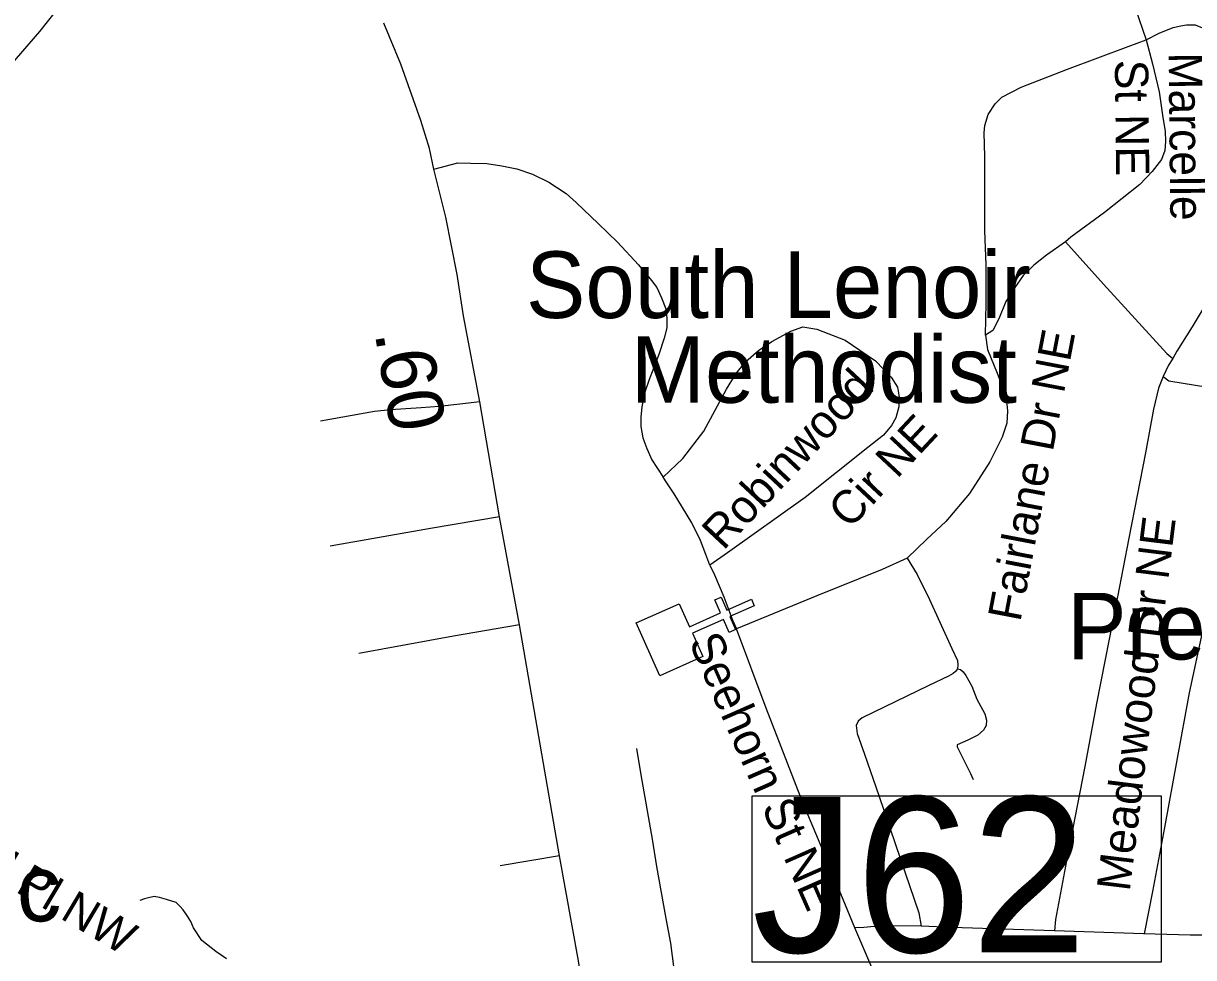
# Model space of a CAD drawing. Extents: x 1159738 to 1321356, y 736314 to 882035.
# Drawn here: x 1250904 to 1253540, y 801148 to 803253 of the extents above; entities that cross this region are included whole.
import ezdxf

# ---------------------------------------------------------------- set-up
doc = ezdxf.new("R2010")
doc.units = 0
for name, color, linetype in [('Exist Cultural Church CELL', 7, 'Continuous'), ('Exist Cultural Church Label', 7, 'Continuous'), ('Exist Cultural Church with Cemetery Label', 7, 'Continuous'), ('Exist Hydrographic Misc Water Feature', 7, 'Continuous'), ('Exist Road Non-System Structure Non-Sys Other Number Label', 7, 'Continuous'), ('Exist Road Non-System Type 51', 7, 'Continuous'), ('Exist Road Non-System Type 51 Label', 7, 'Continuous'), ('Exist Road Primary US Mileage Hundredths English Label', 7, 'Continuous'), ('Exist Road Primary US UnDivided 4 Lane Attributed', 7, 'Continuous')]:
    doc.layers.add(name, color=color, linetype=linetype)

msp = doc.modelspace()

# ---------------------------------------------------------------- linework, layer by layer
at = {"layer": 'Exist Cultural Church CELL'}
msp.add_lwpolyline([(1252381.4, 801945.6), (1252404.7, 801893.7), (1252474.3, 801924.7), (1252461.2, 801953.9), (1252475.8, 801960.4), (1252488.9, 801931.2), (1252543.8, 801955.7), (1252550.3, 801941.1), (1252495.4, 801916.6), (1252508.4, 801887.4), (1252493.8, 801880.9), (1252480.8, 801910.1), (1252411.3, 801879.1), (1252434.7, 801826.4), (1252337.4, 801783), (1252284.2, 801902.3)], close=True, dxfattribs=at)
at = {"layer": 'Exist Hydrographic Misc Water Feature'}
msp.add_lwpolyline([(1251361.1, 801145.7), (1251337.4, 801162.3), (1251306, 801187.1), (1251286.8, 801215.6), (1251281.2, 801229.8), (1251273.4, 801241.9), (1251263.8, 801256.2), (1251256.1, 801264.4), (1251248.2, 801272.6), (1251226.5, 801279.2), (1251210.6, 801283.7), (1251198.6, 801286), (1251182.4, 801282.3), (1251176.4, 801280.5), (1251166.3, 801276.7)], dxfattribs=at)
at = {"layer": 'Exist Road Non-System Structure Non-Sys Other Number Label'}
msp.add_lwpolyline([(1253467.7, 801512.2), (1252544.5, 801512.2), (1252544.5, 801138.4), (1253467.7, 801138.4)], close=True, dxfattribs=at)
at = {"layer": 'Exist Road Non-System Type 51'}
for points in [[(1251207, 803905.7), (1251183.6, 803838.8), (1251151.2, 803738.2), (1251120.7, 803641.5), (1251089.6, 803531.5), (1251066.3, 803460.1), (1251047.5, 803411.8), (1251030, 803370.2), (1251002.8, 803322.2), (1250977.5, 803282), (1250939.9, 803234.7), (1250873.1, 803157.5), (1250666.3, 802926.1), (1250469.9, 802705.2), (1250313.1, 802526.3), (1250215.9, 802411.1)], [(1253309.5, 803382.9), (1253346.7, 803362), (1253372, 803345.1), (1253388.3, 803326), (1253408.3, 803287.9), (1253433.1, 803216)], [(1253433.1, 803216), (1253462.1, 803230.8), (1253493.8, 803243.6), (1253511.3, 803247.8), (1253524, 803249.9), (1253543.6, 803249.4), (1253575.4, 803237.2), (1253616.7, 803213.9), (1253664.4, 803181.6), (1253730.1, 803140.2), (1253751.6, 803132.3), (1253771.2, 803115.4), (1253785, 803097.9), (1253787.1, 803091.5)], [(1253070, 803022.8), (1253077.4, 803047.7), (1253092.8, 803071.6), (1253108.1, 803086.4), (1253151.6, 803109.2), (1253255.9, 803149.5), (1253392.8, 803200.7), (1253433.1, 803216)], [(1253433.1, 803216), (1253447.3, 803162.1), (1253462.1, 803099), (1253470.1, 803046.5), (1253475.9, 803009.6), (1253477, 802986.8), (1253475.4, 802966.6), (1253467.4, 802946), (1253446.8, 802918.9), (1253419.2, 802889.8), (1253339.3, 802827), (1253263.6, 802771.3), (1253251.5, 802760.9)], [(1253787.1, 803091.5), (1253797.1, 803066.3), (1253801.3, 803041.3), (1253801.9, 803024.9), (1253798.2, 803004.8), (1253785.4, 802976.1), (1253738.3, 802899.8), (1253649.4, 802755.4), (1253587.5, 802653.9), (1253536.6, 802569.1), (1253502.3, 802514.2), (1253493.4, 802498.3)], [(1253071.5, 802550.2), (1253073.1, 802622.8), (1253073.1, 802709.2), (1253069.9, 802785.5), (1253069.4, 802871.5), (1253069.9, 802953.1), (1253068.3, 803006.1), (1253070, 803022.8)], [(1251828.5, 802924.6), (1251882.4, 802938.8), (1251911.3, 802938.2), (1251947.7, 802937.2), (1251981.4, 802932.4), (1252015.7, 802925.1), (1252051, 802912.9), (1252087.9, 802895), (1252126.9, 802869.7), (1252149.3, 802849.8), (1252198.8, 802802.3), (1252242, 802760.1), (1252289.5, 802709), (1252318.5, 802673.6), (1252331, 802657.6), (1252341.5, 802634.4), (1252351, 802609.6), (1252353.6, 802588.5), (1252353.1, 802567.4), (1252347.3, 802543.7), (1252335.7, 802507.3), (1252312.5, 802448.5), (1252304.1, 802422.1), (1252297.2, 802388.9), (1252295.1, 802365.7), (1252295.1, 802344.6), (1252299.4, 802319.3), (1252308.3, 802295.2), (1252319.9, 802269.9), (1252345.2, 802230.3)], [(1253251.5, 802760.9), (1253208.6, 802730.7), (1253180, 802708.5), (1253156.2, 802685.1), (1253137.1, 802658.1), (1253117.1, 802626.5), (1253101.2, 802587.3), (1253087.4, 802560.8), (1253071.5, 802550.2)], [(1253251.5, 802760.9), (1253336.7, 802665.5), (1253480.1, 802508.9), (1253493.4, 802498.3)], [(1252345.2, 802230.3), (1252389.5, 802272.5), (1252436.4, 802334.2), (1252487.5, 802429.2), (1252509.5, 802464.3), (1252531.1, 802491.2), (1252559.6, 802516), (1252589.6, 802536), (1252632.8, 802559.7), (1252659.6, 802569), (1252691.6, 802564.3), (1252755.4, 802539.5), (1252823.4, 802492.5), (1252858.7, 802456.2), (1252872.8, 802433.2), (1252877, 802411), (1252875.9, 802389.4), (1252869.1, 802364.6), (1252859.6, 802346.7), (1252841.7, 802325.6), (1252806.4, 802297.6), (1252664.7, 802184.9), (1252489.9, 802060.2), (1252450.5, 802032.4)], [(1253071.5, 802550.2), (1253075.4, 802518.6), (1253097.2, 802464.7), (1253111.1, 802429.5), (1253118.4, 802402.8), (1253120.8, 802379.8), (1253119, 802351.9), (1253108.7, 802321), (1253080.8, 802265.2), (1253035.5, 802193.6), (1252981.6, 802131.1), (1252939.2, 802091.1), (1252895.1, 802047.9)], [(1253493.4, 802498.3), (1253483.3, 802482.6), (1253471.7, 802457.7), (1253461.1, 802431.2), (1253449.4, 802383.5), (1253431.4, 802285.6), (1253394.4, 802093.5), (1253368.4, 801961.2), (1253321.3, 801721), (1253294.9, 801578.7), (1253256.2, 801378.1), (1253229.2, 801233.8), (1253226.4, 801208.5)], [(1253471.7, 802457.7), (1253484, 802447.3), (1253655.3, 802420), (1253657.9, 802416.3), (1253653.3, 802398.8), (1253610.2, 802155.9), (1253600, 802110.8)], [(1251931.8, 802400.4), (1251887.3, 802395.1), (1251840.6, 802389.8), (1251800, 802386.8), (1251730.7, 802382.3), (1251694.5, 802378.5), (1251573.2, 802356.6)], [(1252450.5, 802032.4), (1252441.5, 802056.7), (1252429.4, 802087.8), (1252409.4, 802127.4), (1252388.8, 802162.2), (1252369.8, 802193.3), (1252353.5, 802218.1), (1252345.2, 802230.3)], [(1251976.2, 802141.5), (1251821, 802115.1), (1251595, 802075.1)], [(1252895.1, 802047.9), (1252838.6, 802022.7), (1252691.6, 801963.5), (1252510.1, 801888.7)], [(1252895.1, 802047.9), (1252917.5, 802011.5), (1252944.8, 801955.3), (1252995.5, 801844.3), (1253007.9, 801817.3), (1253009.2, 801807.5), (1253008.1, 801799.1), (1253004, 801792.9), (1252998.1, 801788.3), (1252987.7, 801782.1), (1252943.5, 801761), (1252793.1, 801688.3), (1252784.3, 801680.8), (1252780.1, 801671.1), (1252782.4, 801653.3), (1252798.6, 801606.4), (1252830.8, 801513.7), (1252879.8, 801370.1), (1252920.8, 801249.4), (1252926, 801218.9)], [(1252450.5, 802032.4), (1252461, 802010.7), (1252481.8, 801961), (1252502.2, 801907.1), (1252510.1, 801888.7)], [(1253576.1, 801957.6), (1253529.8, 801744.6), (1253474.4, 801441), (1253447.7, 801297.1), (1253428.8, 801201.4)], [(1252021.3, 801897.7), (1251872.9, 801872.1), (1251659.8, 801833.7)], [(1252777.2, 801215.2), (1252707.1, 801385.1), (1252658.9, 801498.9), (1252576.8, 801709.9), (1252510.1, 801888.7)], [(1253008.1, 801799.1), (1253015.3, 801797.2), (1253020.8, 801791.9), (1253027.3, 801783.5), (1253040.3, 801759.4), (1253052, 801730.8), (1253069.6, 801697.6), (1253073.8, 801683.4), (1253072.5, 801671.4), (1253066.6, 801660.3), (1253054.3, 801649.6), (1253031.2, 801638.2), (1253007.5, 801627.6), (1253007.5, 801622.7), (1253012.4, 801612.3), (1253037.1, 801563.1), (1253043.3, 801549.5)], [(1252175.6, 801014.1), (1252240.5, 801034.8), (1252330.4, 801059.7), (1252362.5, 801076.2), (1252369.8, 801088.9), (1252369.8, 801122.4), (1252362.5, 801180.7), (1252352.2, 801236.6), (1252331, 801353.5), (1252321.3, 801414.9), (1252295.2, 801559.8), (1252286, 801619.4)], [(1252111.6, 801377.6), (1251977.6, 801355)], [(1252926, 801218.9), (1252836.7, 801219.9), (1252821.4, 801218.6), (1252797.4, 801215.7), (1252777.2, 801215.2)], [(1253226.4, 801208.5), (1252995.2, 801216), (1252926, 801218.9)], [(1252895.6, 800917.5), (1252860, 801020.8), (1252819.5, 801115.6), (1252777.2, 801215.2)], [(1253626.6, 801198.5), (1253594.2, 801198.8), (1253532.5, 801198.8), (1253427, 801202), (1253226.4, 801208.5)]]:
    msp.add_lwpolyline(points, dxfattribs=at)
at = {"layer": 'Exist Road Primary US UnDivided 4 Lane Attributed'}
msp.add_lwpolyline([(1252525.1, 799215.8), (1252508.6, 799330.9), (1252494.6, 799417.6), (1252433.3, 799734.8), (1252390.2, 799917.8), (1252381.8, 799975.7), (1252332.3, 800193), (1252291, 800380.3), (1252250.4, 800588.4), (1252175.6, 801014.1), (1252154.6, 801141.3), (1252111.6, 801377.6), (1252021.3, 801897.7), (1251976.2, 802141.5), (1251931.8, 802400.4), (1251895.5, 802594.1), (1251881.4, 802686.9), (1251855.8, 802816.6), (1251828.5, 802924.6), (1251818.8, 802970.8), (1251799.4, 803034.2), (1251754.4, 803160.9), (1251715.9, 803253.5)], dxfattribs=at)

# ---------------------------------------------------------------- texts
at = {"layer": 'Exist Cultural Church Label'}
for s, p in [('South Lenoir', (1252036, 802589.2)), ('Methodist', (1252272.3, 802398.2))]:
    msp.add_text(s, height=150, rotation=0, dxfattribs=at).set_placement(p)
msp.add_text('Roman Catholic', height=150, dxfattribs=at).set_placement((1249562.3, 801230))
at = {"layer": 'Exist Cultural Church with Cemetery Label'}
msp.add_text('Presbyterian', height=150, dxfattribs=at).set_placement((1253255.2, 801820))
at = {"layer": 'Exist Road Non-System Structure Non-Sys Other Number Label'}
msp.add_text('J62', height=350, dxfattribs=at).set_placement((1252545, 801160.1))
at = {"layer": 'Exist Road Non-System Type 51 Label'}
for s, rotation, p in [('Fairlane Dr NE', 332.349, (1253279.2, 803451.1)), ('Marcelle', 270.6, (1253483.8, 803187.2)), ('St NE', 270.6, (1253362.7, 803170.7)), ('Fairlane Dr NE', 79.215, (1253149.6, 801902.8)), ('Robinwood', 46.8986, (1252480.7, 802063.7)), (' Cir NE', 46.8986, (1252746.3, 802091.1)), ('Meadowood Dr NE', 82.943, (1253396, 801295.6)), ('Seehorn St NE', 293.7623, (1252401.9, 801860.1)), ('Glenwood Pl NW', 329.2259, (1250471.8, 801543.2))]:
    msp.add_text(s, height=75, rotation=rotation, dxfattribs=at).set_placement(p)
at = {"layer": 'Exist Road Primary US Mileage Hundredths English Label'}
msp.add_text('.60', height=125, rotation=279.476, dxfattribs=at).set_placement((1251695.1, 802555.6))

doc.saveas('drawing.dxf')
